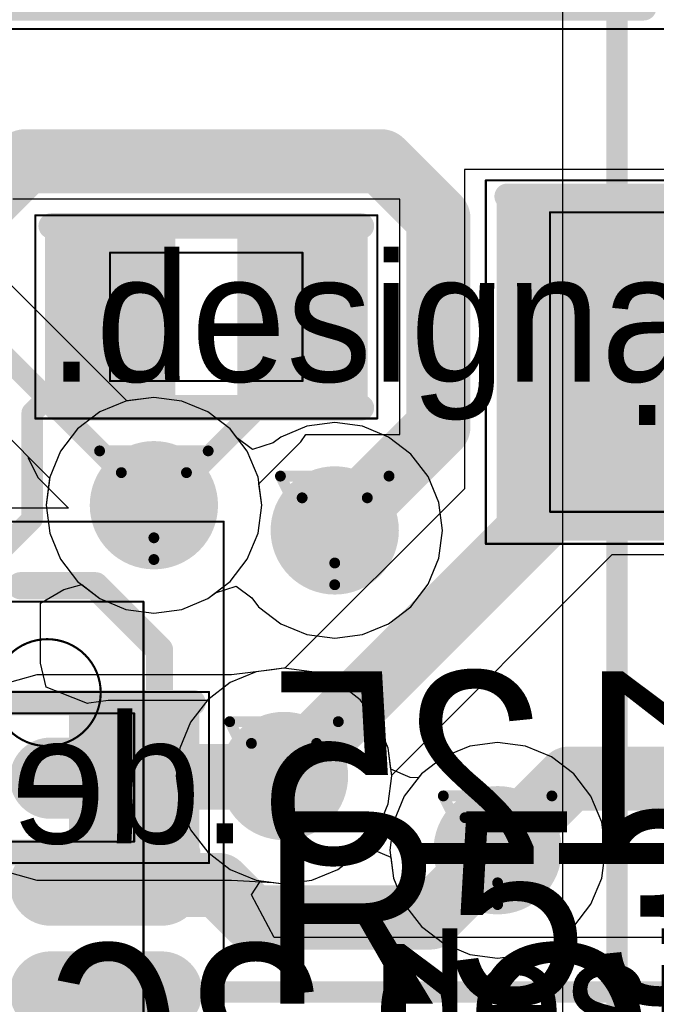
# Model space of a CAD drawing. Header units: millimetres. Extents: x 138 to 555, y 26 to 334.
# Tile 366 of 656: x 185.49 to 188.47, y 272.47 to 277.08. Entities that reach past the tile are written whole.
import ezdxf

# ---------------------------------------------------------------- set-up
doc = ezdxf.new("R2010")
doc.units = ezdxf.units.MM
for name, color, linetype in [('BottomLayer', 5, 'Continuous'), ('BottomOverlay', 54, 'Continuous'), ('BottomPaste', 16, 'Continuous'), ('BottomSolder', 6, 'Continuous'), ('DrillDrawing', 1, 'Continuous'), ('Mechanical20', 56, 'Continuous'), ('Mechanical21', 56, 'Continuous'), ('Mechanical27', 56, 'Continuous'), ('Mechanical30', 56, 'Continuous'), ('MidLayer1', 16, 'Continuous'), ('MidLayer2', 76, 'Continuous'), ('MidLayer3', 90, 'Continuous'), ('MidLayer4', 156, 'Continuous'), ('MultiLayer', 9, 'Continuous'), ('TopLayer', 1, 'Continuous'), ('TopOverlay', 2, 'Continuous'), ('TopPaste', 8, 'Continuous'), ('TopSolder', 216, 'Continuous'), ('ViaHoleLayer', 16, 'Continuous')]:
    doc.layers.add(name, color=color, linetype=linetype)

# ---------------------------------------------------------------- blocks, each defined once
blk = doc.blocks.new('ICC_QFN64_EPAD_9X9_P050_510')
at = {"layer": 'Mechanical20', "const_width": 0.01}
for points in [[(-4.95, -4.95), (-4.95, 4.95)], [(4.95, 4.95), (-4.95, 4.95)]]:
    blk.add_lwpolyline(points, dxfattribs=at)
at = {"layer": 'Mechanical20', "const_width": 0.005}
blk.add_lwpolyline([(-4.9525, 4.95, 1), (-4.9475, 4.95, 1)], format="xyb", close=True, dxfattribs=at)
blk.add_lwpolyline([(-4.9525, 4.95, 1), (-4.9475, 4.95, 1)], format="xyb", close=True, dxfattribs=at)
at = {"layer": 'Mechanical27', "const_width": 0.01}
for points in [[(-4.575, -4.575), (-4.575, 4.575)], [(4.575, 4.575), (-4.575, 4.575)]]:
    blk.add_lwpolyline(points, dxfattribs=at)
at = {"layer": 'Mechanical27'}
for points, const_width in [([(-4.5775, 4.575, 1), (-4.5725, 4.575, 1)], 0.005), ([(-4.5775, 4.575, 1), (-4.5725, 4.575, 1)], 0.005), ([(-3.9, 4.125, 1), (-4.4, 4.125, 1)], 0.01), ([(-4.4025, 4.125, 1), (-4.3975, 4.125, 1)], 0.005), ([(-3.9025, 4.125, 1), (-3.8975, 4.125, 1)], 0.005)]:
    blk.add_lwpolyline(points, format="xyb", close=True, dxfattribs=dict(at, const_width=const_width))
at = {"layer": 'TopLayer', "const_width": 0.28}
for points in [[(-3.75, 4.66), (-3.75, 4.14)], [(-3.25, 4.66), (-3.25, 4.14)], [(-2.75, 4.66), (-2.75, 4.14)]]:
    blk.add_lwpolyline(points, dxfattribs=at)
at = {"layer": 'TopLayer', "const_width": 0.14}
for points in [[(-3.82, 4.66, 1), (-3.68, 4.66, 1)], [(-3.32, 4.66, 1), (-3.18, 4.66, 1)], [(-2.82, 4.66, 1), (-2.68, 4.66, 1)], [(-3.82, 4.14, 1), (-3.68, 4.14, 1)], [(-3.32, 4.14, 1), (-3.18, 4.14, 1)], [(-2.82, 4.14, 1), (-2.68, 4.14, 1)]]:
    blk.add_lwpolyline(points, format="xyb", close=True, dxfattribs=at)
at = {"layer": 'TopOverlay'}
for p, q in [((-5.1548, 4.082), (-5.012, 4.2248)), ((-5.012, 4.2248), (-5.012, 3.225)), ((-5.25, 4.0344), (-5.1548, 4.082))]:
    blk.add_line(p, q, dxfattribs=at)
at = {"layer": 'TopOverlay', "const_width": 0.127}
for points in [[(-4.65, 4.35), (-4.35, 4.65)], [(-4, 4.65), (-4.35, 4.65)], [(-4.65, 4), (-4.65, 4.35)]]:
    blk.add_lwpolyline(points, dxfattribs=at)
at = {"layer": 'TopOverlay', "const_width": 0.0635}
for points in [[(-4.3817, 4.65, 1), (-4.3182, 4.65, 1)], [(-4.3817, 4.65, 1), (-4.3182, 4.65, 1)], [(-4.0317, 4.65, 1), (-3.9682, 4.65, 1)], [(-4.6818, 4.35, 1), (-4.6183, 4.35, 1)], [(-4.6818, 4.35, 1), (-4.6183, 4.35, 1)], [(-4.6818, 4, 1), (-4.6183, 4, 1)]]:
    blk.add_lwpolyline(points, format="xyb", close=True, dxfattribs=at)
at = {"layer": 'TopPaste', "const_width": 0.28}
for points in [[(-3.75, 4.66), (-3.75, 4.14)], [(-3.25, 4.66), (-3.25, 4.14)], [(-2.75, 4.66), (-2.75, 4.14)]]:
    blk.add_lwpolyline(points, dxfattribs=at)
at = {"layer": 'TopPaste', "const_width": 0.14}
for points in [[(-3.82, 4.66, 1), (-3.68, 4.66, 1)], [(-3.32, 4.66, 1), (-3.18, 4.66, 1)], [(-2.82, 4.66, 1), (-2.68, 4.66, 1)], [(-3.82, 4.14, 1), (-3.68, 4.14, 1)], [(-3.32, 4.14, 1), (-3.18, 4.14, 1)], [(-2.82, 4.14, 1), (-2.68, 4.14, 1)]]:
    blk.add_lwpolyline(points, format="xyb", close=True, dxfattribs=at)
at = {"layer": 'TopSolder', "const_width": 0.38}
for points in [[(-3.75, 4.66), (-3.75, 4.14)], [(-3.25, 4.66), (-3.25, 4.14)], [(-2.75, 4.66), (-2.75, 4.14)]]:
    blk.add_lwpolyline(points, dxfattribs=at)
at = {"layer": 'TopSolder', "const_width": 0.19}
for points in [[(-3.845, 4.66, 1), (-3.655, 4.66, 1)], [(-3.345, 4.66, 1), (-3.155, 4.66, 1)], [(-2.845, 4.66, 1), (-2.655, 4.66, 1)], [(-3.845, 4.14, 1), (-3.655, 4.14, 1)], [(-3.345, 4.14, 1), (-3.155, 4.14, 1)], [(-2.845, 4.14, 1), (-2.655, 4.14, 1)]]:
    blk.add_lwpolyline(points, format="xyb", close=True, dxfattribs=at)
blk = doc.blocks.new('R0402_641')
at = {"layer": 'Mechanical20', "const_width": 0.01}
for points in [[(-0.8, 0.475), (-0.8, -0.475)], [(0.8, 0.475), (-0.8, 0.475)], [(0.8, 0.475), (0.8, -0.475)], [(0.8, -0.475), (-0.8, -0.475)]]:
    blk.add_lwpolyline(points, dxfattribs=at)
at = {"layer": 'Mechanical20', "const_width": 0.005}
for points in [[(-0.8025, 0.475, 1), (-0.7975, 0.475, 1)], [(-0.8025, 0.475, 1), (-0.7975, 0.475, 1)], [(0.7975, 0.475, 1), (0.8025, 0.475, 1)], [(0.7975, 0.475, 1), (0.8025, 0.475, 1)], [(-0.8025, -0.475, 1), (-0.7975, -0.475, 1)], [(-0.8025, -0.475, 1), (-0.7975, -0.475, 1)], [(0.7975, -0.475, 1), (0.8025, -0.475, 1)], [(0.7975, -0.475, 1), (0.8025, -0.475, 1)]]:
    blk.add_lwpolyline(points, format="xyb", close=True, dxfattribs=at)
at = {"layer": 'Mechanical27', "const_width": 0.01}
for points in [[(-0.45, 0.3), (-0.45, -0.3)], [(0.45, 0.3), (-0.45, 0.3)], [(0.45, 0.3), (0.45, -0.3)], [(0.45, -0.3), (-0.45, -0.3)]]:
    blk.add_lwpolyline(points, dxfattribs=at)
at = {"layer": 'Mechanical27', "const_width": 0.005}
for points in [[(-0.4525, 0.3, 1), (-0.4475, 0.3, 1)], [(-0.4525, 0.3, 1), (-0.4475, 0.3, 1)], [(0.4475, 0.3, 1), (0.4525, 0.3, 1)], [(0.4475, 0.3, 1), (0.4525, 0.3, 1)], [(-0.4525, -0.3, 1), (-0.4475, -0.3, 1)], [(-0.4525, -0.3, 1), (-0.4475, -0.3, 1)], [(0.4475, -0.3, 1), (0.4525, -0.3, 1)], [(0.4475, -0.3, 1), (0.4525, -0.3, 1)]]:
    blk.add_lwpolyline(points, format="xyb", close=True, dxfattribs=at)
at = {"layer": 'TopLayer'}
for points in [[(-0.195, -0.35), (-0.195, 0.35), (-0.705, -0.35), (-0.705, 0.35)], [(0.705, -0.35), (0.705, 0.35), (0.195, -0.35), (0.195, 0.35)]]:
    blk.add_solid(points, dxfattribs=at)
at = {"layer": 'TopOverlay', "const_width": 0.12}
for points in [[(0.7, 0.425), (-0.725, 0.425)], [(0.725, -0.425), (-0.725, -0.425)]]:
    blk.add_lwpolyline(points, dxfattribs=at)
at = {"layer": 'TopOverlay', "const_width": 0.06}
for points in [[(-0.755, 0.425, 1), (-0.695, 0.425, 1)], [(0.67, 0.425, 1), (0.73, 0.425, 1)], [(-0.755, -0.425, 1), (-0.695, -0.425, 1)], [(0.695, -0.425, 1), (0.755, -0.425, 1)]]:
    blk.add_lwpolyline(points, format="xyb", close=True, dxfattribs=at)
at = {"layer": 'TopPaste'}
for points in [[(-0.195, -0.35), (-0.195, 0.35), (-0.705, -0.35), (-0.705, 0.35)], [(0.705, -0.35), (0.705, 0.35), (0.195, -0.35), (0.195, 0.35)]]:
    blk.add_solid(points, dxfattribs=at)
at = {"layer": 'TopSolder'}
for points in [[(-0.145, -0.4), (-0.145, 0.4), (-0.755, -0.4), (-0.755, 0.4)], [(0.755, -0.4), (0.755, 0.4), (0.145, -0.4), (0.145, 0.4)]]:
    blk.add_solid(points, dxfattribs=at)
blk = doc.blocks.new('L1210_LQH_782')
at = {"layer": 'Mechanical20', "const_width": 0.01}
for points in [[(-2.15, 1.75), (2.15, 1.75)], [(-2.15, -1.7), (-2.15, 1.75)], [(2.15, -1.7), (2.15, 1.75)], [(-2.15, -1.75), (-2.15, -1.7)], [(2.15, -1.75), (2.15, -1.7)], [(-2.15, -1.75), (2.15, -1.75)]]:
    blk.add_lwpolyline(points, dxfattribs=at)
at = {"layer": 'Mechanical20', "const_width": 0.005}
for points in [[(-2.1525, 1.75, 1), (-2.1475, 1.75, 1)], [(-2.1525, 1.75, 1), (-2.1475, 1.75, 1)], [(2.1475, 1.75, 1), (2.1525, 1.75, 1)], [(2.1475, 1.75, 1), (2.1525, 1.75, 1)], [(-2.1525, -1.7, 1), (-2.1475, -1.7, 1)], [(-2.1525, -1.7, 1), (-2.1475, -1.7, 1)], [(2.1475, -1.7, 1), (2.1525, -1.7, 1)], [(2.1475, -1.7, 1), (2.1525, -1.7, 1)], [(-2.1525, -1.75, 1), (-2.1475, -1.75, 1)], [(-2.1525, -1.75, 1), (-2.1475, -1.75, 1)], [(2.1475, -1.75, 1), (2.1525, -1.75, 1)], [(2.1475, -1.75, 1), (2.1525, -1.75, 1)]]:
    blk.add_lwpolyline(points, format="xyb", close=True, dxfattribs=at)
at = {"layer": 'Mechanical27', "const_width": 0.01}
for points in [[(-1.75, -1.35), (-1.75, 1.35)], [(-1.75, 1.35), (1.75, 1.35)], [(-1.45, -1.35), (-1.45, 1.35)], [(1.45, -1.35), (1.45, 1.35)], [(1.75, -1.35), (1.75, 1.35)], [(-1.75, -1.35), (1.75, -1.35)]]:
    blk.add_lwpolyline(points, dxfattribs=at)
at = {"layer": 'Mechanical27', "const_width": 0.005}
for points in [[(-1.7525, 1.35, 1), (-1.7475, 1.35, 1)], [(-1.7525, 1.35, 1), (-1.7475, 1.35, 1)], [(-1.4525, 1.35, 1), (-1.4475, 1.35, 1)], [(1.4475, 1.35, 1), (1.4525, 1.35, 1)], [(1.7475, 1.35, 1), (1.7525, 1.35, 1)], [(1.7475, 1.35, 1), (1.7525, 1.35, 1)], [(-1.7525, -1.35, 1), (-1.7475, -1.35, 1)], [(-1.7525, -1.35, 1), (-1.7475, -1.35, 1)], [(-1.4525, -1.35, 1), (-1.4475, -1.35, 1)], [(1.4475, -1.35, 1), (1.4525, -1.35, 1)], [(1.7475, -1.35, 1), (1.7525, -1.35, 1)], [(1.7475, -1.35, 1), (1.7525, -1.35, 1)]]:
    blk.add_lwpolyline(points, format="xyb", close=True, dxfattribs=at)
at = {"layer": 'TopLayer'}
for points in [[(-0.25, -1.55), (-0.25, 1.55), (-1.95, -1.55), (-1.95, 1.55)], [(1.95, -1.55), (1.95, 1.55), (0.25, -1.55), (0.25, 1.55)]]:
    blk.add_solid(points, dxfattribs=at)
at = {"layer": 'TopOverlay', "const_width": 0.12}
for points in [[(-2.05, -1.65), (-2.05, 1.65)], [(-2.05, 1.65), (2.05, 1.65)], [(2.05, -1.65), (2.05, 1.65)], [(-2.05, -1.65), (-1.45, -1.65)], [(-1.45, -1.65), (2.05, -1.65)]]:
    blk.add_lwpolyline(points, dxfattribs=at)
at = {"layer": 'TopOverlay'}
for points, const_width in [([(-2.08, 1.65, 1), (-2.02, 1.65, 1)], 0.06), ([(-2.08, 1.65, 1), (-2.02, 1.65, 1)], 0.06), ([(2.02, 1.65, 1), (2.08, 1.65, 1)], 0.06), ([(2.02, 1.65, 1), (2.08, 1.65, 1)], 0.06), ([(0.1016, 0, 1), (-0.1016, 0, 1)], 0.12), ([(-0.1316, 0, 1), (-0.0716, 0, 1)], 0.06), ([(0.0716, 0, 1), (0.1316, 0, 1)], 0.06), ([(-2.08, -1.65, 1), (-2.02, -1.65, 1)], 0.06), ([(-2.08, -1.65, 1), (-2.02, -1.65, 1)], 0.06), ([(-1.48, -1.65, 1), (-1.42, -1.65, 1)], 0.06), ([(-1.48, -1.65, 1), (-1.42, -1.65, 1)], 0.06), ([(2.02, -1.65, 1), (2.08, -1.65, 1)], 0.06), ([(2.02, -1.65, 1), (2.08, -1.65, 1)], 0.06)]:
    blk.add_lwpolyline(points, format="xyb", close=True, dxfattribs=dict(at, const_width=const_width))
at = {"layer": 'TopPaste'}
for points in [[(-0.25, -1.55), (-0.25, 1.55), (-1.95, -1.55), (-1.95, 1.55)], [(1.95, -1.55), (1.95, 1.55), (0.25, -1.55), (0.25, 1.55)]]:
    blk.add_solid(points, dxfattribs=at)
at = {"layer": 'TopSolder'}
for points in [[(-0.2, -1.6), (-0.2, 1.6), (-2, -1.6), (-2, 1.6)], [(2, -1.6), (2, 1.6), (0.2, -1.6), (0.2, 1.6)]]:
    blk.add_solid(points, dxfattribs=at)
blk = doc.blocks.new('C0402_B_882')
at = {"layer": 'BottomLayer'}
for points in [[(-0.705, 0.28), (-0.705, -0.28), (-0.195, 0.28), (-0.195, -0.28)], [(0.195, 0.28), (0.195, -0.28), (0.705, 0.28), (0.705, -0.28)]]:
    blk.add_solid(points, dxfattribs=at)
at = {"layer": 'BottomOverlay', "const_width": 0.12}
for points in [[(-0.725, 0.35), (0.725, 0.35)], [(-0.725, -0.35), (0.7, -0.35)]]:
    blk.add_lwpolyline(points, dxfattribs=at)
at = {"layer": 'BottomOverlay', "const_width": 0.06}
for points in [[(-0.755, 0.35, 1), (-0.695, 0.35, 1)], [(0.695, 0.35, 1), (0.755, 0.35, 1)], [(-0.755, -0.35, 1), (-0.695, -0.35, 1)], [(0.67, -0.35, 1), (0.73, -0.35, 1)]]:
    blk.add_lwpolyline(points, format="xyb", close=True, dxfattribs=at)
at = {"layer": 'BottomPaste'}
for points in [[(-0.705, 0.28), (-0.705, -0.28), (-0.195, 0.28), (-0.195, -0.28)], [(0.195, 0.28), (0.195, -0.28), (0.705, 0.28), (0.705, -0.28)]]:
    blk.add_solid(points, dxfattribs=at)
at = {"layer": 'BottomSolder'}
for points in [[(-0.755, 0.33), (-0.755, -0.33), (-0.145, 0.33), (-0.145, -0.33)], [(0.145, 0.33), (0.145, -0.33), (0.755, 0.33), (0.755, -0.33)]]:
    blk.add_solid(points, dxfattribs=at)
at = {"layer": 'Mechanical21', "const_width": 0.01}
for points in [[(-0.8, 0.4), (0.8, 0.4)], [(-0.8, -0.4), (-0.8, 0.4)], [(0.8, -0.4), (0.8, 0.4)], [(-0.8, -0.4), (0.8, -0.4)]]:
    blk.add_lwpolyline(points, dxfattribs=at)
at = {"layer": 'Mechanical21', "const_width": 0.005}
for points in [[(-0.8025, 0.4, 1), (-0.7975, 0.4, 1)], [(-0.8025, 0.4, 1), (-0.7975, 0.4, 1)], [(0.7975, 0.4, 1), (0.8025, 0.4, 1)], [(0.7975, 0.4, 1), (0.8025, 0.4, 1)], [(-0.8025, -0.4, 1), (-0.7975, -0.4, 1)], [(-0.8025, -0.4, 1), (-0.7975, -0.4, 1)], [(0.7975, -0.4, 1), (0.8025, -0.4, 1)], [(0.7975, -0.4, 1), (0.8025, -0.4, 1)]]:
    blk.add_lwpolyline(points, format="xyb", close=True, dxfattribs=at)
at = {"layer": 'Mechanical30', "const_width": 0.01}
for points in [[(-0.45, -0.3), (-0.45, 0.3)], [(-0.45, 0.3), (0.45, 0.3)], [(0.45, -0.3), (0.45, 0.3)], [(-0.45, -0.3), (0.45, -0.3)]]:
    blk.add_lwpolyline(points, dxfattribs=at)
at = {"layer": 'Mechanical30', "const_width": 0.005}
for points in [[(-0.4525, 0.3, 1), (-0.4475, 0.3, 1)], [(-0.4525, 0.3, 1), (-0.4475, 0.3, 1)], [(0.4475, 0.3, 1), (0.4525, 0.3, 1)], [(0.4475, 0.3, 1), (0.4525, 0.3, 1)], [(-0.4525, -0.3, 1), (-0.4475, -0.3, 1)], [(-0.4525, -0.3, 1), (-0.4475, -0.3, 1)], [(0.4475, -0.3, 1), (0.4525, -0.3, 1)], [(0.4475, -0.3, 1), (0.4525, -0.3, 1)]]:
    blk.add_lwpolyline(points, format="xyb", close=True, dxfattribs=at)
blk = doc.blocks.new('C0805_883')
at = {"layer": 'Mechanical20', "const_width": 0.01}
for points in [[(1.4, 0.85), (-1.4, 0.85)], [(-1.4, 0.85), (-1.4, -0.85)], [(1.4, 0.85), (1.4, -0.85)], [(1.4, -0.85), (-1.4, -0.85)]]:
    blk.add_lwpolyline(points, dxfattribs=at)
at = {"layer": 'Mechanical20', "const_width": 0.005}
for points in [[(-1.4025, 0.85, 1), (-1.3975, 0.85, 1)], [(-1.4025, 0.85, 1), (-1.3975, 0.85, 1)], [(1.3975, 0.85, 1), (1.4025, 0.85, 1)], [(1.3975, 0.85, 1), (1.4025, 0.85, 1)], [(-1.4025, -0.85, 1), (-1.3975, -0.85, 1)], [(-1.4025, -0.85, 1), (-1.3975, -0.85, 1)], [(1.3975, -0.85, 1), (1.4025, -0.85, 1)], [(1.3975, -0.85, 1), (1.4025, -0.85, 1)]]:
    blk.add_lwpolyline(points, format="xyb", close=True, dxfattribs=at)
at = {"layer": 'Mechanical27', "const_width": 0.01}
for points in [[(-1.1, 0.7), (-1.1, -0.7)], [(1.1, 0.7), (-1.1, 0.7)], [(1.1, 0.7), (1.1, -0.7)], [(1.1, -0.7), (-1.1, -0.7)]]:
    blk.add_lwpolyline(points, dxfattribs=at)
at = {"layer": 'Mechanical27', "const_width": 0.005}
for points in [[(-1.1025, 0.7, 1), (-1.0975, 0.7, 1)], [(-1.1025, 0.7, 1), (-1.0975, 0.7, 1)], [(1.0975, 0.7, 1), (1.1025, 0.7, 1)], [(1.0975, 0.7, 1), (1.1025, 0.7, 1)], [(-1.1025, -0.7, 1), (-1.0975, -0.7, 1)], [(-1.1025, -0.7, 1), (-1.0975, -0.7, 1)], [(1.0975, -0.7, 1), (1.1025, -0.7, 1)], [(1.0975, -0.7, 1), (1.1025, -0.7, 1)]]:
    blk.add_lwpolyline(points, format="xyb", close=True, dxfattribs=at)
at = {"layer": 'TopLayer'}
for points in [[(-0.4, -0.7), (-0.4, 0.7), (-1.3, -0.7), (-1.3, 0.7)], [(1.3, -0.7), (1.3, 0.7), (0.4, -0.7), (0.4, 0.7)]]:
    blk.add_solid(points, dxfattribs=at)
at = {"layer": 'TopOverlay', "const_width": 0.12}
for points in [[(1.3, 0.775), (-1.3, 0.775)], [(-0.125, 0.3), (-0.125, -0.3)], [(0.125, 0.3), (0.125, -0.3)], [(-0.15, 0), (-0.25, 0)], [(0.25, 0), (0.15, 0)], [(1.3, -0.775), (-1.3, -0.775)]]:
    blk.add_lwpolyline(points, dxfattribs=at)
at = {"layer": 'TopOverlay', "const_width": 0.06}
for points in [[(-1.33, 0.775, 1), (-1.27, 0.775, 1)], [(1.27, 0.775, 1), (1.33, 0.775, 1)], [(-0.155, 0.3, 1), (-0.095, 0.3, 1)], [(0.095, 0.3, 1), (0.155, 0.3, 1)], [(-0.28, 0, 1), (-0.22, 0, 1)], [(-0.18, 0, 1), (-0.12, 0, 1)], [(0.12, 0, 1), (0.18, 0, 1)], [(0.22, 0, 1), (0.28, 0, 1)], [(-0.155, -0.3, 1), (-0.095, -0.3, 1)], [(0.095, -0.3, 1), (0.155, -0.3, 1)], [(-1.33, -0.775, 1), (-1.27, -0.775, 1)], [(1.27, -0.775, 1), (1.33, -0.775, 1)]]:
    blk.add_lwpolyline(points, format="xyb", close=True, dxfattribs=at)
at = {"layer": 'TopPaste'}
for points in [[(-0.4, -0.7), (-0.4, 0.7), (-1.3, -0.7), (-1.3, 0.7)], [(1.3, -0.7), (1.3, 0.7), (0.4, -0.7), (0.4, 0.7)]]:
    blk.add_solid(points, dxfattribs=at)
at = {"layer": 'TopSolder'}
for points in [[(-0.35, -0.75), (-0.35, 0.75), (-1.35, -0.75), (-1.35, 0.75)], [(1.35, -0.75), (1.35, 0.75), (0.35, -0.75), (0.35, 0.75)]]:
    blk.add_solid(points, dxfattribs=at)

msp = doc.modelspace()

# ---------------------------------------------------------------- linework, layer by layer
at = {"layer": 'BottomLayer'}
for p, q in [((188.0309, 296.8873), (188.0309, 271.3267)), ((185.9922, 275.2965), (184.726, 276.5627)), ((184.4401, 276.1276), (185.6317, 274.936)), ((186.1193, 275.3132), (185.9922, 275.2965)), ((186.2498, 275.296), (186.1193, 275.3132)), ((186.3714, 275.2457), (186.2498, 275.296)), ((186.4759, 275.1655), (186.3714, 275.2457)), ((186.556, 275.0611), (186.4759, 275.1655)), ((186.6064, 274.9394), (186.556, 275.0611)), ((186.6236, 274.8089), (186.6064, 274.9394)), ((185.6317, 274.936), (185.615, 274.8089)), ((185.615, 274.8089), (185.6322, 274.6784)), ((186.6064, 274.6784), (186.6236, 274.8089)), ((185.6322, 274.6784), (185.6825, 274.5568)), ((186.556, 274.5568), (186.6064, 274.6784)), ((185.6825, 274.5568), (185.7627, 274.4523)), ((186.4759, 274.4523), (186.556, 274.5568)), ((185.7627, 274.4523), (185.8671, 274.3722)), ((186.3714, 274.3722), (186.4759, 274.4523)), ((185.8671, 274.3722), (185.9888, 274.3218)), ((186.2498, 274.3218), (186.3714, 274.3722)), ((185.9888, 274.3218), (186.1193, 274.3046)), ((186.1193, 274.3046), (186.2498, 274.3218)), ((186.6719, 274.0396), (186.4819, 274.0155)), ((186.7279, 274.0469), (186.6719, 274.0396)), ((186.8585, 274.0298), (186.7279, 274.0469)), ((186.9801, 273.9794), (186.8585, 274.0298)), ((185.5719, 274.0155), (185.3926, 273.9655)), ((185.7112, 274.0155), (185.5719, 274.0155)), ((186.4819, 274.0155), (185.7112, 274.0155)), ((186.4819, 274.0155), (186.4819, 274.0155)), ((187.0845, 273.8992), (186.9801, 273.9794)), ((187.1647, 273.7948), (187.0845, 273.8992)), ((187.2151, 273.6731), (187.1647, 273.7948)), ((187.2323, 273.5426), (187.2151, 273.6731)), ((187.2151, 273.4121), (187.2323, 273.5426)), ((187.1647, 273.2905), (187.2151, 273.4121)), ((187.0845, 273.186), (187.1647, 273.2905)), ((186.9801, 273.1059), (187.0845, 273.186)), ((185.3926, 273.1055), (185.5719, 273.0555)), ((186.8585, 273.0555), (186.9801, 273.1059)), ((185.5719, 273.0555), (185.7112, 273.0555)), ((185.7112, 273.0555), (186.4819, 273.0555)), ((186.4819, 273.0555), (186.4819, 273.0555)), ((186.4819, 273.0555), (186.4819, 273.0555)), ((186.4819, 273.0555), (186.6775, 273.045)), ((186.7279, 273.0383), (186.8585, 273.0555)), ((186.6775, 273.045), (186.7279, 273.0383))]:
    msp.add_line(p, q, dxfattribs=at)
for points, const_width in [([(188.2858, 271.2211), (188.2858, 296.9929)], 0.1), ([(184.5457, 276.3825), (186.1193, 274.8089)], 0.1), ([(186.0269, 273.5355), (186.7209, 273.5355)], 0.3), ([(186.7209, 273.5355), (186.7279, 273.5426)], 0.3)]:
    msp.add_lwpolyline(points, dxfattribs=dict(at, const_width=const_width))
for points, const_width in [([(185.9693, 274.8089, 1), (186.2693, 274.8089, 1)], 0.3), ([(186.8152, 274.691, 1), (187.1152, 274.691, 1)], 0.3), ([(186.0943, 274.8089, 1), (186.1443, 274.8089, 1)], 0.05), ([(186.5779, 273.5426, 1), (186.8779, 273.5426, 1)], 0.3), ([(185.9519, 273.5355, 1), (186.1019, 273.5355, 1)], 0.15), ([(186.6459, 273.5355, 1), (186.7959, 273.5355, 1)], 0.15), ([(186.6459, 273.5355, 1), (186.7959, 273.5355, 1)], 0.15), ([(186.6529, 273.5426, 1), (186.8029, 273.5426, 1)], 0.15), ([(187.5771, 273.1954, 1), (187.8771, 273.1954, 1)], 0.3)]:
    msp.add_lwpolyline(points, format="xyb", close=True, dxfattribs=dict(at, const_width=const_width))
at = {"layer": 'DrillDrawing', "const_width": 0.0508}
for points in [[(185.8653, 275.0629), (186.3733, 275.0629)], [(185.8653, 275.0629), (186.1193, 274.5549)], [(186.1193, 274.5549), (186.3733, 275.0629)], [(185.9669, 274.9613), (186.2717, 274.9613)], [(185.9669, 274.9613), (186.1193, 274.6565)], [(186.1193, 274.6565), (186.2717, 274.9613)], [(186.7112, 274.945), (187.2192, 274.945)], [(186.7112, 274.945), (186.9652, 274.437)], [(186.9652, 274.437), (187.2192, 274.945)], [(186.8128, 274.8434), (187.1176, 274.8434)], [(186.8128, 274.8434), (186.9652, 274.5386)], [(186.9652, 274.5386), (187.1176, 274.8434)], [(186.4739, 273.7966), (186.9819, 273.7966)], [(186.4739, 273.7966), (186.7279, 273.2886)], [(186.7279, 273.2886), (186.9819, 273.7966)], [(186.5755, 273.695), (186.8803, 273.695)], [(186.5755, 273.695), (186.7279, 273.3902)], [(186.7279, 273.3902), (186.8803, 273.695)], [(187.4731, 273.4494), (187.9811, 273.4494)], [(187.4731, 273.4494), (187.7271, 272.9414)], [(187.7271, 272.9414), (187.9811, 273.4494)], [(187.5747, 273.3478), (187.8795, 273.3478)], [(187.5747, 273.3478), (187.7271, 273.043)], [(187.7271, 273.043), (187.8795, 273.3478)]]:
    msp.add_lwpolyline(points, dxfattribs=at)
at = {"layer": 'DrillDrawing', "const_width": 0.0254}
for points in [[(185.8526, 275.0629, 1), (185.878, 275.0629, 1)], [(185.8526, 275.0629, 1), (185.878, 275.0629, 1)], [(186.3606, 275.0629, 1), (186.386, 275.0629, 1)], [(186.3606, 275.0629, 1), (186.386, 275.0629, 1)], [(185.9542, 274.9613, 1), (185.9796, 274.9613, 1)], [(185.9542, 274.9613, 1), (185.9796, 274.9613, 1)], [(186.259, 274.9613, 1), (186.2844, 274.9613, 1)], [(186.259, 274.9613, 1), (186.2844, 274.9613, 1)], [(186.6985, 274.945, 1), (186.7239, 274.945, 1)], [(186.6985, 274.945, 1), (186.7239, 274.945, 1)], [(187.2065, 274.945, 1), (187.2319, 274.945, 1)], [(187.2065, 274.945, 1), (187.2319, 274.945, 1)], [(186.8001, 274.8434, 1), (186.8255, 274.8434, 1)], [(186.8001, 274.8434, 1), (186.8255, 274.8434, 1)], [(187.1049, 274.8434, 1), (187.1303, 274.8434, 1)], [(187.1049, 274.8434, 1), (187.1303, 274.8434, 1)], [(186.1066, 274.6565, 1), (186.132, 274.6565, 1)], [(186.1066, 274.6565, 1), (186.132, 274.6565, 1)], [(186.1066, 274.5549, 1), (186.132, 274.5549, 1)], [(186.1066, 274.5549, 1), (186.132, 274.5549, 1)], [(186.9525, 274.5386, 1), (186.9779, 274.5386, 1)], [(186.9525, 274.5386, 1), (186.9779, 274.5386, 1)], [(186.9525, 274.437, 1), (186.9779, 274.437, 1)], [(186.9525, 274.437, 1), (186.9779, 274.437, 1)], [(186.4612, 273.7966, 1), (186.4866, 273.7966, 1)], [(186.4612, 273.7966, 1), (186.4866, 273.7966, 1)], [(186.9692, 273.7966, 1), (186.9946, 273.7966, 1)], [(186.9692, 273.7966, 1), (186.9946, 273.7966, 1)], [(186.5628, 273.695, 1), (186.5882, 273.695, 1)], [(186.5628, 273.695, 1), (186.5882, 273.695, 1)], [(186.8676, 273.695, 1), (186.893, 273.695, 1)], [(186.8676, 273.695, 1), (186.893, 273.695, 1)], [(187.4604, 273.4494, 1), (187.4858, 273.4494, 1)], [(187.4604, 273.4494, 1), (187.4858, 273.4494, 1)], [(187.9684, 273.4494, 1), (187.9938, 273.4494, 1)], [(187.9684, 273.4494, 1), (187.9938, 273.4494, 1)], [(186.7152, 273.3902, 1), (186.7406, 273.3902, 1)], [(186.7152, 273.3902, 1), (186.7406, 273.3902, 1)], [(187.562, 273.3478, 1), (187.5874, 273.3478, 1)], [(187.562, 273.3478, 1), (187.5874, 273.3478, 1)], [(187.8668, 273.3478, 1), (187.8922, 273.3478, 1)], [(187.8668, 273.3478, 1), (187.8922, 273.3478, 1)], [(186.7152, 273.2886, 1), (186.7406, 273.2886, 1)], [(186.7152, 273.2886, 1), (186.7406, 273.2886, 1)], [(187.7144, 273.043, 1), (187.7398, 273.043, 1)], [(187.7144, 273.043, 1), (187.7398, 273.043, 1)], [(187.7144, 272.9414, 1), (187.7398, 272.9414, 1)], [(187.7144, 272.9414, 1), (187.7398, 272.9414, 1)]]:
    msp.add_lwpolyline(points, format="xyb", close=True, dxfattribs=at)
at = {"layer": 'MidLayer1'}
for p, q in [((186.1193, 275.3132), (185.9888, 275.296)), ((186.2498, 275.296), (186.1193, 275.3132)), ((185.9888, 275.296), (185.8671, 275.2457)), ((186.3714, 275.2457), (186.2498, 275.296)), ((185.8671, 275.2457), (185.7627, 275.1655)), ((186.4759, 275.1655), (186.3714, 275.2457)), ((186.8346, 275.1781), (186.713, 275.1278)), ((186.9652, 275.1953), (186.8346, 275.1781)), ((187.0957, 275.1781), (186.9652, 275.1953)), ((187.2173, 275.1278), (187.0957, 275.1781)), ((185.7627, 275.1655), (185.6825, 275.0611)), ((186.5074, 275.1244), (186.4759, 275.1655)), ((186.5804, 275.069), (186.5074, 275.1244)), ((186.713, 275.1278), (186.6772, 275.1003)), ((187.3218, 275.0476), (187.2173, 275.1278)), ((186.6772, 275.1003), (186.5804, 275.069)), ((185.6825, 275.0611), (185.6322, 274.9394)), ((187.4019, 274.9432), (187.3218, 275.0476)), ((185.6322, 274.9394), (185.615, 274.8089)), ((187.4523, 274.8215), (187.4019, 274.9432)), ((185.615, 274.8089), (185.6322, 274.6784)), ((187.4695, 274.691), (187.4523, 274.8215)), ((185.6322, 274.6784), (185.6825, 274.5568)), ((187.4523, 274.5605), (187.4695, 274.691)), ((185.6825, 274.5568), (185.7627, 274.4523)), ((187.4019, 274.4389), (187.4523, 274.5605)), ((185.7627, 274.4523), (185.8671, 274.3722)), ((187.3218, 274.3344), (187.4019, 274.4389)), ((186.3714, 274.3722), (186.4072, 274.3996)), ((186.4072, 274.3996), (186.504, 274.431)), ((186.504, 274.431), (186.577, 274.3755)), ((185.8671, 274.3722), (185.9888, 274.3218)), ((186.2498, 274.3218), (186.3714, 274.3722)), ((186.577, 274.3755), (186.6086, 274.3344)), ((185.9888, 274.3218), (186.1193, 274.3046)), ((186.1193, 274.3046), (186.2498, 274.3218)), ((186.6086, 274.3344), (186.713, 274.2543)), ((187.2173, 274.2543), (187.3218, 274.3344)), ((186.713, 274.2543), (186.8346, 274.2039)), ((187.0957, 274.2039), (187.2173, 274.2543)), ((186.8346, 274.2039), (186.9652, 274.1867)), ((186.9652, 274.1867), (187.0957, 274.2039)), ((186.5974, 274.0298), (186.4758, 273.9794)), ((186.7279, 274.0469), (186.5974, 274.0298)), ((186.8585, 274.0298), (186.7279, 274.0469)), ((186.9801, 273.9794), (186.8585, 274.0298)), ((186.4758, 273.9794), (186.3713, 273.8992)), ((187.0845, 273.8992), (186.9801, 273.9794)), ((186.3713, 273.8992), (186.2912, 273.7948)), ((187.1647, 273.7948), (187.0845, 273.8992)), ((186.2912, 273.7948), (186.2408, 273.6731)), ((187.2151, 273.6731), (187.1647, 273.7948)), ((187.7271, 273.6997), (187.5966, 273.6825)), ((187.8576, 273.6825), (187.7271, 273.6997)), ((186.2408, 273.6731), (186.2236, 273.5426)), ((187.228, 273.5749), (187.2151, 273.6731)), ((187.5966, 273.6825), (187.4749, 273.6321)), ((187.9792, 273.6321), (187.8576, 273.6825)), ((187.4749, 273.6321), (187.3705, 273.552)), ((188.0837, 273.552), (187.9792, 273.6321)), ((187.3188, 273.5362), (187.228, 273.5749)), ((186.2236, 273.5426), (186.2408, 273.4121)), ((187.3562, 273.5334), (187.3188, 273.5362)), ((187.3705, 273.552), (187.3562, 273.5334)), ((188.1638, 273.4475), (188.0837, 273.552)), ((188.2142, 273.3259), (188.1638, 273.4475)), ((186.2408, 273.4121), (186.2912, 273.2905)), ((186.2912, 273.2905), (186.3713, 273.186)), ((188.2314, 273.1954), (188.2142, 273.3259)), ((187.0845, 273.186), (187.0988, 273.2046)), ((187.0988, 273.2046), (187.1362, 273.2018)), ((187.1362, 273.2018), (187.227, 273.1631)), ((188.2142, 273.0649), (188.2314, 273.1954)), ((186.3713, 273.186), (186.4758, 273.1059)), ((186.9801, 273.1059), (187.0845, 273.186)), ((187.227, 273.1631), (187.24, 273.0649)), ((186.4758, 273.1059), (186.5974, 273.0555)), ((186.8585, 273.0555), (186.9801, 273.1059)), ((186.5974, 273.0555), (186.7279, 273.0383)), ((186.7279, 273.0383), (186.8585, 273.0555)), ((187.24, 273.0649), (187.2903, 272.9432)), ((188.1638, 272.9432), (188.2142, 273.0649)), ((187.2903, 272.9432), (187.3705, 272.8388)), ((188.0837, 272.8388), (188.1638, 272.9432)), ((187.3705, 272.8388), (187.4749, 272.7586)), ((187.9792, 272.7586), (188.0837, 272.8388)), ((187.4749, 272.7586), (187.5966, 272.7083)), ((187.8576, 272.7083), (187.9792, 272.7586)), ((187.5966, 272.7083), (187.7271, 272.6911)), ((187.7271, 272.6911), (187.8576, 272.7083))]:
    msp.add_line(p, q, dxfattribs=at)
at = {"layer": 'MidLayer1', "const_width": 0.3}
for points in [[(185.9693, 274.8089, 1), (186.2693, 274.8089, 1)], [(186.8152, 274.691, 1), (187.1152, 274.691, 1)], [(186.5779, 273.5426, 1), (186.8779, 273.5426, 1)], [(187.5771, 273.1954, 1), (187.8771, 273.1954, 1)]]:
    msp.add_lwpolyline(points, format="xyb", close=True, dxfattribs=at)
at = {"layer": 'MidLayer2'}
for p, q in [((186.1193, 275.3132), (185.9888, 275.296)), ((186.2498, 275.296), (186.1193, 275.3132)), ((185.9888, 275.296), (185.8671, 275.2457)), ((186.3714, 275.2457), (186.2498, 275.296)), ((185.8671, 275.2457), (185.7627, 275.1655)), ((186.4759, 275.1655), (186.3714, 275.2457)), ((185.7627, 275.1655), (185.6825, 275.0611)), ((186.556, 275.0611), (186.4759, 275.1655)), ((185.6825, 275.0611), (185.6322, 274.9394)), ((186.6064, 274.9394), (186.556, 275.0611)), ((185.6322, 274.9394), (185.615, 274.8089)), ((186.6236, 274.8089), (186.6064, 274.9394)), ((185.615, 274.8089), (185.6322, 274.6784)), ((186.6064, 274.6784), (186.6236, 274.8089)), ((185.6322, 274.6784), (185.6825, 274.5568)), ((186.556, 274.5568), (186.6064, 274.6784)), ((185.6825, 274.5568), (185.7627, 274.4523)), ((186.4759, 274.4523), (186.556, 274.5568)), ((185.7627, 274.4523), (185.8671, 274.3722)), ((186.3714, 274.3722), (186.4759, 274.4523)), ((185.8671, 274.3722), (185.9888, 274.3218)), ((186.2498, 274.3218), (186.3714, 274.3722)), ((185.9888, 274.3218), (186.1193, 274.3046)), ((186.1193, 274.3046), (186.2498, 274.3218)), ((186.5974, 274.0298), (186.4758, 273.9794)), ((186.7279, 274.0469), (186.5974, 274.0298)), ((186.8585, 274.0298), (186.7279, 274.0469)), ((186.9801, 273.9794), (186.8585, 274.0298)), ((186.4758, 273.9794), (186.3713, 273.8992)), ((187.0845, 273.8992), (186.9801, 273.9794)), ((186.3713, 273.8992), (186.2912, 273.7948)), ((187.1647, 273.7948), (187.0845, 273.8992)), ((186.2912, 273.7948), (186.2408, 273.6731)), ((187.2151, 273.6731), (187.1647, 273.7948)), ((186.2408, 273.6731), (186.2236, 273.5426)), ((187.2323, 273.5426), (187.2151, 273.6731)), ((186.2236, 273.5426), (186.2408, 273.4121)), ((187.2151, 273.4121), (187.2323, 273.5426)), ((186.2408, 273.4121), (186.2912, 273.2905)), ((187.1647, 273.2905), (187.2151, 273.4121)), ((186.2912, 273.2905), (186.3713, 273.186)), ((187.0845, 273.186), (187.1647, 273.2905)), ((186.3713, 273.186), (186.4758, 273.1059)), ((186.9801, 273.1059), (187.0845, 273.186)), ((186.4758, 273.1059), (186.5974, 273.0555)), ((186.8585, 273.0555), (186.9801, 273.1059)), ((186.5974, 273.0555), (186.7279, 273.0383)), ((186.7279, 273.0383), (186.8585, 273.0555))]:
    msp.add_line(p, q, dxfattribs=at)
at = {"layer": 'MidLayer2', "const_width": 0.3}
for points in [[(185.9693, 274.8089, 1), (186.2693, 274.8089, 1)], [(186.8152, 274.691, 1), (187.1152, 274.691, 1)], [(186.5779, 273.5426, 1), (186.8779, 273.5426, 1)], [(187.5771, 273.1954, 1), (187.8771, 273.1954, 1)]]:
    msp.add_lwpolyline(points, format="xyb", close=True, dxfattribs=at)
at = {"layer": 'MidLayer3'}
for p, q in [((186.1193, 275.3132), (185.9888, 275.296)), ((186.2498, 275.296), (186.1193, 275.3132)), ((185.9888, 275.296), (185.8671, 275.2457)), ((186.3714, 275.2457), (186.2498, 275.296)), ((185.8671, 275.2457), (185.7627, 275.1655)), ((186.4759, 275.1655), (186.3714, 275.2457)), ((185.7627, 275.1655), (185.6825, 275.0611)), ((186.556, 275.0611), (186.4759, 275.1655)), ((185.6825, 275.0611), (185.6322, 274.9394)), ((186.6064, 274.9394), (186.556, 275.0611)), ((185.6322, 274.9394), (185.615, 274.8089)), ((186.6236, 274.8089), (186.6064, 274.9394)), ((185.615, 274.8089), (185.6322, 274.6784)), ((186.6064, 274.6784), (186.6236, 274.8089)), ((185.6322, 274.6784), (185.6825, 274.5568)), ((186.556, 274.5568), (186.6064, 274.6784)), ((185.6825, 274.5568), (185.7627, 274.4523)), ((186.4759, 274.4523), (186.556, 274.5568)), ((185.7627, 274.4523), (185.8671, 274.3722)), ((186.3714, 274.3722), (186.4759, 274.4523)), ((185.8671, 274.3722), (185.9888, 274.3218)), ((186.2498, 274.3218), (186.3714, 274.3722)), ((185.9888, 274.3218), (186.1193, 274.3046)), ((186.1193, 274.3046), (186.2498, 274.3218)), ((186.5974, 274.0298), (186.4758, 273.9794)), ((186.7279, 274.0469), (186.5974, 274.0298)), ((186.8585, 274.0298), (186.7279, 274.0469)), ((186.9801, 273.9794), (186.8585, 274.0298)), ((186.4758, 273.9794), (186.3713, 273.8992)), ((187.0845, 273.8992), (186.9801, 273.9794)), ((186.3713, 273.8992), (186.2912, 273.7948)), ((187.1647, 273.7948), (187.0845, 273.8992)), ((186.2912, 273.7948), (186.2408, 273.6731)), ((187.2151, 273.6731), (187.1647, 273.7948)), ((186.2408, 273.6731), (186.2236, 273.5426)), ((187.2323, 273.5426), (187.2151, 273.6731)), ((186.2236, 273.5426), (186.2408, 273.4121)), ((187.2151, 273.4121), (187.2323, 273.5426)), ((186.2408, 273.4121), (186.2912, 273.2905)), ((187.1647, 273.2905), (187.2151, 273.4121)), ((186.2912, 273.2905), (186.3713, 273.186)), ((187.0845, 273.186), (187.1647, 273.2905)), ((186.3713, 273.186), (186.4758, 273.1059)), ((186.9801, 273.1059), (187.0845, 273.186)), ((186.4758, 273.1059), (186.5974, 273.0555)), ((186.8585, 273.0555), (186.9801, 273.1059)), ((186.5974, 273.0555), (186.7279, 273.0383)), ((186.7279, 273.0383), (186.8585, 273.0555))]:
    msp.add_line(p, q, dxfattribs=at)
at = {"layer": 'MidLayer3', "const_width": 0.3}
for points in [[(185.9693, 274.8089, 1), (186.2693, 274.8089, 1)], [(186.8152, 274.691, 1), (187.1152, 274.691, 1)], [(186.5779, 273.5426, 1), (186.8779, 273.5426, 1)], [(187.5771, 273.1954, 1), (187.8771, 273.1954, 1)]]:
    msp.add_lwpolyline(points, format="xyb", close=True, dxfattribs=at)
at = {"layer": 'MidLayer4'}
for p, q in [((186.1193, 275.3132), (185.9888, 275.296)), ((186.2498, 275.296), (186.1193, 275.3132)), ((185.9888, 275.296), (185.8671, 275.2457)), ((186.3714, 275.2457), (186.2498, 275.296)), ((185.8671, 275.2457), (185.7627, 275.1655)), ((186.4759, 275.1655), (186.3714, 275.2457)), ((186.8346, 275.1781), (186.713, 275.1278)), ((186.9652, 275.1953), (186.8346, 275.1781)), ((187.0957, 275.1781), (186.9652, 275.1953)), ((187.2173, 275.1278), (187.0957, 275.1781)), ((185.7627, 275.1655), (185.6825, 275.0611)), ((186.5074, 275.1244), (186.4759, 275.1655)), ((186.5804, 275.069), (186.5074, 275.1244)), ((186.713, 275.1278), (186.6772, 275.1003)), ((187.3218, 275.0476), (187.2173, 275.1278)), ((186.6772, 275.1003), (186.5804, 275.069)), ((185.6825, 275.0611), (185.6322, 274.9394)), ((187.4019, 274.9432), (187.3218, 275.0476)), ((185.6322, 274.9394), (185.615, 274.8089)), ((187.4523, 274.8215), (187.4019, 274.9432)), ((185.615, 274.8089), (185.6322, 274.6784)), ((187.4695, 274.691), (187.4523, 274.8215)), ((185.6322, 274.6784), (185.6825, 274.5568)), ((187.4523, 274.5605), (187.4695, 274.691)), ((185.6825, 274.5568), (185.7627, 274.4523)), ((187.4019, 274.4389), (187.4523, 274.5605)), ((185.7627, 274.4523), (185.8671, 274.3722)), ((187.3218, 274.3344), (187.4019, 274.4389)), ((186.3714, 274.3722), (186.4072, 274.3996)), ((186.4072, 274.3996), (186.504, 274.431)), ((186.504, 274.431), (186.577, 274.3755)), ((185.8671, 274.3722), (185.9888, 274.3218)), ((186.2498, 274.3218), (186.3714, 274.3722)), ((186.577, 274.3755), (186.6086, 274.3344)), ((185.9888, 274.3218), (186.1193, 274.3046)), ((186.1193, 274.3046), (186.2498, 274.3218)), ((186.6086, 274.3344), (186.713, 274.2543)), ((187.2173, 274.2543), (187.3218, 274.3344)), ((186.713, 274.2543), (186.8346, 274.2039)), ((187.0957, 274.2039), (187.2173, 274.2543)), ((186.8346, 274.2039), (186.9652, 274.1867)), ((186.9652, 274.1867), (187.0957, 274.2039)), ((187.7271, 273.6997), (187.5966, 273.6825)), ((187.8576, 273.6825), (187.7271, 273.6997)), ((187.5966, 273.6825), (187.4749, 273.6321)), ((187.9792, 273.6321), (187.8576, 273.6825)), ((187.4749, 273.6321), (187.3705, 273.552)), ((188.0837, 273.552), (187.9792, 273.6321)), ((187.3705, 273.552), (187.2903, 273.4475)), ((188.1638, 273.4475), (188.0837, 273.552)), ((187.2903, 273.4475), (187.24, 273.3259)), ((188.2142, 273.3259), (188.1638, 273.4475)), ((187.24, 273.3259), (187.2228, 273.1954)), ((188.2314, 273.1954), (188.2142, 273.3259)), ((187.2228, 273.1954), (187.24, 273.0649)), ((188.2142, 273.0649), (188.2314, 273.1954)), ((187.24, 273.0649), (187.2903, 272.9432)), ((188.1638, 272.9432), (188.2142, 273.0649)), ((187.2903, 272.9432), (187.3705, 272.8388)), ((188.0837, 272.8388), (188.1638, 272.9432)), ((187.3705, 272.8388), (187.4749, 272.7586)), ((187.9792, 272.7586), (188.0837, 272.8388)), ((187.4749, 272.7586), (187.5966, 272.7083)), ((187.8576, 272.7083), (187.9792, 272.7586)), ((187.5966, 272.7083), (187.7271, 272.6911)), ((187.7271, 272.6911), (187.8576, 272.7083))]:
    msp.add_line(p, q, dxfattribs=at)
at = {"layer": 'MidLayer4', "const_width": 0.3}
for points in [[(185.9693, 274.8089, 1), (186.2693, 274.8089, 1)], [(186.8152, 274.691, 1), (187.1152, 274.691, 1)], [(186.5779, 273.5426, 1), (186.8779, 273.5426, 1)], [(187.5771, 273.1954, 1), (187.8771, 273.1954, 1)]]:
    msp.add_lwpolyline(points, format="xyb", close=True, dxfattribs=at)
at = {"layer": 'MultiLayer', "const_width": 0.3}
for points in [[(185.9693, 274.8089, 1), (186.2693, 274.8089, 1)], [(186.8152, 274.691, 1), (187.1152, 274.691, 1)], [(186.5779, 273.5426, 1), (186.8779, 273.5426, 1)], [(187.5771, 273.1954, 1), (187.8771, 273.1954, 1)]]:
    msp.add_lwpolyline(points, format="xyb", close=True, dxfattribs=at)
at = {"layer": 'TopLayer'}
for p, q in [((185.4495, 277.0356), (186.36, 277.0356)), ((186.36, 277.0356), (186.51, 277.0356)), ((186.51, 277.0356), (188.51, 277.0356)), ((188.8722, 276.3782), (187.5722, 276.3782)), ((187.5722, 276.3782), (187.5722, 274.8861)), ((187.2694, 276.2397), (185.4594, 276.2397)), ((187.2694, 275.1397), (187.2694, 276.2397)), ((186.8061, 275.105), (186.8293, 275.1397)), ((186.8293, 275.1397), (187.2694, 275.1397)), ((186.6104, 274.9092), (186.8061, 275.105)), ((186.6236, 274.8089), (186.6104, 274.9092)), ((187.5722, 274.8861), (186.7324, 274.0463)), ((186.6064, 274.6784), (186.6236, 274.8089)), ((186.556, 274.5568), (186.6064, 274.6784)), ((187.2317, 273.5471), (188.2628, 274.5782)), ((188.2628, 274.5782), (188.8722, 274.5782)), ((186.4759, 274.4523), (186.556, 274.5568)), ((185.6985, 274.415), (185.7815, 274.4379)), ((185.7815, 274.4379), (185.8671, 274.3722)), ((186.3714, 274.3722), (186.4759, 274.4523)), ((185.5884, 274.3509), (185.6985, 274.415)), ((185.5884, 274.0709), (185.5884, 274.3509)), ((185.8671, 274.3722), (185.9888, 274.3218)), ((186.2498, 274.3218), (186.3714, 274.3722)), ((185.9888, 274.3218), (186.1193, 274.3046)), ((186.1193, 274.3046), (186.2498, 274.3218)), ((185.6156, 273.9579), (185.5884, 274.0709)), ((186.5974, 274.0298), (186.4758, 273.9794)), ((186.7279, 274.0469), (186.5974, 274.0298)), ((186.7324, 274.0463), (186.7279, 274.0469)), ((186.4758, 273.9794), (186.3713, 273.8992)), ((185.8083, 273.8811), (185.6156, 273.9579)), ((185.8143, 273.8836), (185.8083, 273.8811)), ((185.9057, 273.8956), (185.8143, 273.8836)), ((186.3686, 273.8956), (185.9057, 273.8956)), ((185.9057, 273.8956), (185.9057, 273.8956)), ((186.3713, 273.8992), (186.3686, 273.8956)), ((187.2151, 273.4121), (187.2323, 273.5426)), ((187.2323, 273.5426), (187.2317, 273.5471)), ((187.1647, 273.2905), (187.2151, 273.4121)), ((187.0845, 273.186), (187.1647, 273.2905)), ((186.9801, 273.1059), (187.0845, 273.186)), ((186.8585, 273.0555), (186.9801, 273.1059)), ((186.7279, 273.0383), (186.8585, 273.0555)), ((186.5753, 272.9873), (186.6135, 273.0447)), ((186.6135, 273.0447), (186.6161, 273.047)), ((186.6161, 273.047), (186.6438, 273.0494)), ((186.6438, 273.0494), (186.7279, 273.0383)), ((186.6823, 272.7873), (186.5753, 272.9873)), ((188.7322, 272.7873), (186.6823, 272.7873))]:
    msp.add_line(p, q, dxfattribs=at)
for points, const_width in [([(184.323, 276.9038), (185.0425, 277.6233)], 1), ([(185.3377, 276.2381), (185.5166, 276.4171)], 0.3), ([(185.5166, 276.4171), (187.1834, 276.4171)], 0.3), ([(187.1834, 276.4171), (187.4503, 276.1502)], 0.3), ([(187.4503, 275.1761), (187.4503, 276.1502)], 0.3), ([(185.9143, 275.6056), (185.9143, 275.6897)], 0.1), ([(186.6259, 275.5012), (186.8144, 275.6897)], 0.1), ([(185.5499, 275.2412), (185.9143, 275.6056)], 0.1), ([(188.2222, 275.0369), (188.2222, 275.4782)], 0.3), ([(186.6259, 275.2852), (186.6259, 275.5012)], 0.1), ([(186.1496, 274.8089), (186.6259, 275.2852)], 0.1), ([(186.9652, 274.691), (187.4503, 275.1761)], 0.3), ([(185.5499, 274.7433), (185.5499, 275.2412)], 0.1), ([(186.7279, 273.5426), (188.2222, 275.0369)], 0.3), ([(186.1193, 274.8089), (186.1496, 274.8089)], 0.1), ([(185.2455, 274.4389), (185.5499, 274.7433)], 0.1), ([(185.8955, 273.5324), (185.9057, 273.5426)], 0.3), ([(185.9057, 273.5426), (186.7279, 273.5426)], 0.3), ([(187.7271, 273.1954), (188.0622, 273.5305)], 0.3), ([(188.0622, 273.5305), (189.3536, 273.5305)], 0.3), ([(187.4126, 272.8809), (187.7271, 273.1954)], 0.3), ([(185.8955, 273.0324), (186.4233, 273.0324)], 0.3), ([(186.4233, 273.0324), (186.5748, 272.8809)], 0.3), ([(186.5748, 272.8809), (187.4126, 272.8809)], 0.3), ([(185.8955, 272.5324), (189.2556, 272.5324)], 0.1)]:
    msp.add_lwpolyline(points, dxfattribs=dict(at, const_width=const_width))
for points, const_width in [([(185.4416, 276.4171, 1), (185.5916, 276.4171, 1)], 0.15), ([(185.4416, 276.4171, 1), (185.5916, 276.4171, 1)], 0.15), ([(187.1084, 276.4171, 1), (187.2584, 276.4171, 1)], 0.15), ([(187.1084, 276.4171, 1), (187.2584, 276.4171, 1)], 0.15), ([(187.3753, 276.1502, 1), (187.5253, 276.1502, 1)], 0.15), ([(187.3753, 276.1502, 1), (187.5253, 276.1502, 1)], 0.15), ([(185.8893, 275.6897, 1), (185.9393, 275.6897, 1)], 0.05), ([(186.7894, 275.6897, 1), (186.8394, 275.6897, 1)], 0.05), ([(185.8893, 275.6056, 1), (185.9393, 275.6056, 1)], 0.05), ([(185.8893, 275.6056, 1), (185.9393, 275.6056, 1)], 0.05), ([(188.1472, 275.4782, 1), (188.2972, 275.4782, 1)], 0.15), ([(186.6009, 275.5012, 1), (186.6509, 275.5012, 1)], 0.05), ([(186.6009, 275.5012, 1), (186.6509, 275.5012, 1)], 0.05), ([(186.6009, 275.2852, 1), (186.6509, 275.2852, 1)], 0.05), ([(186.6009, 275.2852, 1), (186.6509, 275.2852, 1)], 0.05), ([(187.3753, 275.1761, 1), (187.5253, 275.1761, 1)], 0.15), ([(187.3753, 275.1761, 1), (187.5253, 275.1761, 1)], 0.15), ([(185.5249, 275.2412, 1), (185.5749, 275.2412, 1)], 0.05), ([(185.5249, 275.2412, 1), (185.5749, 275.2412, 1)], 0.05), ([(188.1472, 275.0369, 1), (188.2972, 275.0369, 1)], 0.15), ([(188.1472, 275.0369, 1), (188.2972, 275.0369, 1)], 0.15), ([(185.9693, 274.8089, 1), (186.2693, 274.8089, 1)], 0.3), ([(186.8152, 274.691, 1), (187.1152, 274.691, 1)], 0.3), ([(186.0943, 274.8089, 1), (186.1443, 274.8089, 1)], 0.05), ([(186.1246, 274.8089, 1), (186.1746, 274.8089, 1)], 0.05), ([(186.1246, 274.8089, 1), (186.1746, 274.8089, 1)], 0.05), ([(186.8902, 274.691, 1), (187.0402, 274.691, 1)], 0.15), ([(185.5249, 274.7433, 1), (185.5749, 274.7433, 1)], 0.05), ([(185.5249, 274.7433, 1), (185.5749, 274.7433, 1)], 0.05), ([(186.5779, 273.5426, 1), (186.8779, 273.5426, 1)], 0.3), ([(185.8205, 273.5324, 1), (185.9705, 273.5324, 1)], 0.15), ([(185.8307, 273.5426, 1), (185.9807, 273.5426, 1)], 0.15), ([(185.8307, 273.5426, 1), (185.9807, 273.5426, 1)], 0.15), ([(186.6529, 273.5426, 1), (186.8029, 273.5426, 1)], 0.15), ([(186.6529, 273.5426, 1), (186.8029, 273.5426, 1)], 0.15), ([(187.9872, 273.5305, 1), (188.1372, 273.5305, 1)], 0.15), ([(187.9872, 273.5305, 1), (188.1372, 273.5305, 1)], 0.15), ([(187.5771, 273.1954, 1), (187.8771, 273.1954, 1)], 0.3), ([(187.6521, 273.1954, 1), (187.8021, 273.1954, 1)], 0.15), ([(187.6521, 273.1954, 1), (187.8021, 273.1954, 1)], 0.15), ([(185.8205, 273.0324, 1), (185.9705, 273.0324, 1)], 0.15), ([(186.3483, 273.0324, 1), (186.4983, 273.0324, 1)], 0.15), ([(186.3483, 273.0324, 1), (186.4983, 273.0324, 1)], 0.15), ([(186.4998, 272.8809, 1), (186.6498, 272.8809, 1)], 0.15), ([(186.4998, 272.8809, 1), (186.6498, 272.8809, 1)], 0.15), ([(187.3376, 272.8809, 1), (187.4876, 272.8809, 1)], 0.15), ([(187.3376, 272.8809, 1), (187.4876, 272.8809, 1)], 0.15), ([(185.8705, 272.5324, 1), (185.9205, 272.5324, 1)], 0.05)]:
    msp.add_lwpolyline(points, format="xyb", close=True, dxfattribs=dict(at, const_width=const_width))
at = {"layer": 'ViaHoleLayer', "const_width": 0.15}
for points in [[(186.0443, 274.8089, 1), (186.1943, 274.8089, 1)], [(186.8902, 274.691, 1), (187.0402, 274.691, 1)], [(186.6529, 273.5426, 1), (186.8029, 273.5426, 1)], [(187.6521, 273.1954, 1), (187.8021, 273.1954, 1)]]:
    msp.add_lwpolyline(points, format="xyb", close=True, dxfattribs=at)

# ---------------------------------------------------------------- block references
for name, p, rotation in [('L1210_LQH_782', (186.36, 278.7856), 360), ('C0805_883', (189.0722, 275.4782), 180), ('R0402_641', (186.3644, 275.6897), 180), ('ICC_QFN64_EPAD_9X9_P050_510', (181.4955, 269.7824), 270), ('C0402_B_882', (185.5769, 273.5355), 360)]:
    msp.add_blockref(name, p, dxfattribs=dict(rotation=rotation))

# ---------------------------------------------------------------- texts
at = {"layer": 'BottomOverlay', "text_generation_flag": 2}
for s, p in [('C125', (189.494, 273.1318)), ('C126', (188.4706, 271.8563))]:
    msp.add_text(s, height=0.9, dxfattribs=at).set_placement(p)
at = {"layer": 'Mechanical27'}
for p in [(185.6232, 275.3868), (188.3156, 275.1836), (186.9242, 272.1979)]:
    msp.add_text('.designator', height=0.599999, dxfattribs=at).set_placement(p)
at = {"layer": 'Mechanical30', "text_generation_flag": 2}
msp.add_text('.designator', height=0.599999, dxfattribs=at).set_placement((186.563, 273.2278))
at = {"layer": 'TopOverlay'}
msp.add_text('R53', height=0.9, dxfattribs=at).set_placement((186.6121, 272.4772))

doc.saveas('drawing.dxf')
